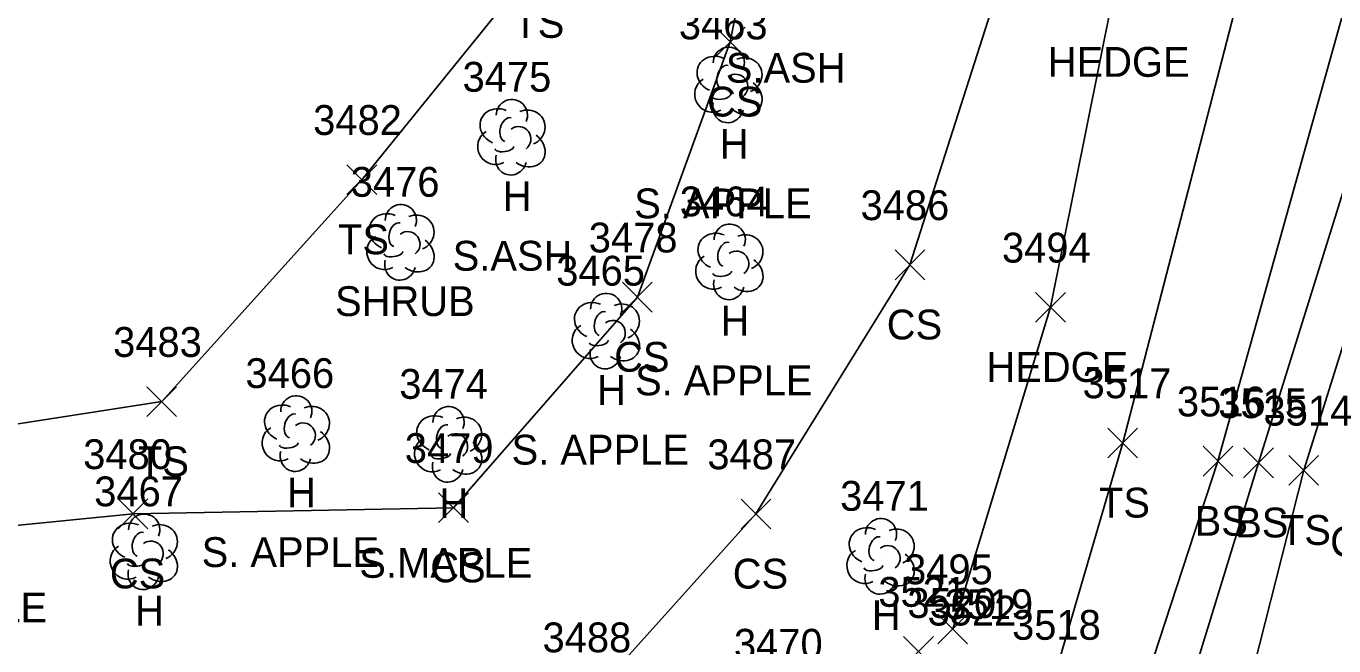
# Model space of a CAD drawing. Extents: x 1462089 to 1464015, y 730534 to 736144.
# Drawn here: x 1462800.7 to 1462888.4, y 732482.1 to 732523.6 of the extents above; entities that cross this region are included whole.
import ezdxf

# ---------------------------------------------------------------- set-up
doc = ezdxf.new("R2010")
doc.units = 0
for name, color, linetype in [('L_A', 7, 'Continuous'), ('L_C', 7, 'Continuous'), ('L_I', 7, 'Continuous'), ('L_TIC', 7, 'Continuous'), ('LAHR', 7, 'Continuous'), ('LELB', 7, 'Continuous'), ('LSH', 7, 'Continuous'), ('LTD', 7, 'Continuous'), ('R_A', 7, 'Continuous')]:
    doc.layers.add(name, color=color, linetype=linetype)

msp = doc.modelspace()

# ---------------------------------------------------------------- linework, layer by layer
at = {"layer": 'L_TIC'}
for points in [[(1462846.954, 732521.576), (1462848.954, 732523.576)], [(1462848.954, 732521.576), (1462846.954, 732523.576)], [(1462822.243, 732512.34), (1462824.243, 732514.34)], [(1462824.243, 732512.34), (1462822.243, 732514.34)], [(1462859.006, 732506.628), (1462861.006, 732508.628)], [(1462861.006, 732506.628), (1462859.006, 732508.628)], [(1462840.725, 732504.46), (1462842.725, 732506.46)], [(1462842.725, 732504.46), (1462840.725, 732506.46)], [(1462868.432, 732503.782), (1462870.432, 732505.782)], [(1462870.432, 732503.782), (1462868.432, 732505.782)], [(1462808.829, 732497.456), (1462810.829, 732499.456)], [(1462810.829, 732497.456), (1462808.829, 732499.456)], [(1462873.272, 732494.685), (1462875.272, 732496.685)], [(1462875.272, 732494.685), (1462873.272, 732496.685)], [(1462879.654, 732493.464), (1462881.654, 732495.464)], [(1462881.654, 732493.464), (1462879.654, 732495.464)], [(1462882.37, 732493.351), (1462884.37, 732495.351)], [(1462884.37, 732493.351), (1462882.37, 732495.351)], [(1462885.404, 732492.851), (1462887.404, 732494.851)], [(1462887.404, 732492.851), (1462885.404, 732494.851)], [(1462806.909, 732489.932), (1462808.909, 732491.932)], [(1462808.909, 732489.932), (1462806.909, 732491.932)], [(1462828.396, 732490.341), (1462830.396, 732492.341)], [(1462830.396, 732490.341), (1462828.396, 732492.341)], [(1462848.679, 732489.923), (1462850.679, 732491.923)], [(1462850.679, 732489.923), (1462848.679, 732491.923)], [(1462861.868, 732482.21), (1462863.868, 732484.21)], [(1462863.868, 732482.21), (1462861.868, 732484.21)], [(1462859.574, 732480.7), (1462861.574, 732482.7)], [(1462861.574, 732480.7), (1462859.574, 732482.7)]]:
    msp.add_lwpolyline(points, dxfattribs=at)
at = {"layer": 'LAHR'}
msp.add_lwpolyline([(1462873.474, 732559.521), (1462875.615, 732540.889), (1462873.545, 732525.238), (1462869.432, 732504.782), (1462862.868, 732483.21)], dxfattribs=at)
at = {"layer": 'LELB'}
for points in [[(1462929.374, 732765.217), (1462924.525, 732754.943), (1462914.855, 732728.908), (1462909.149, 732710.656), (1462894.313, 732671.589), (1462879.192, 732633.102), (1462871.406, 732624.991), (1462862.28, 732600.593), (1462856.736, 732586.456), (1462855.853, 732579.524), (1462844.581, 732549.889), (1462835.001, 732527.851), (1462823.243, 732513.34), (1462809.829, 732498.456), (1462790.982, 732495.536), (1462771.847, 732493.044)], [(1462964.589, 732738.298), (1462945.297, 732683.439), (1462934.628, 732648.301), (1462922.94, 732604.455), (1462912.479, 732576.375), (1462900.293, 732538.088), (1462886.404, 732493.851), (1462878.638, 732463.219), (1462873.796, 732453.349), (1462865.224, 732445.194), (1462860.68, 732448.816), (1462854.34, 732445.391), (1462847.656, 732439.084), (1462833.142, 732433.314), (1462807.403, 732439.302), (1462761.489, 732450.408), (1462717.117, 732462.765), (1462672.88, 732476.46), (1462638.847, 732488.064), (1462628.323, 732495.04), (1462620.973, 732510.302), (1462619.534, 732525.266)], [(1462962.051, 732738.86), (1462942.093, 732684.704), (1462930.349, 732649.849), (1462918.779, 732606.158), (1462910.515, 732577.075), (1462897.313, 732539.083), (1462883.37, 732494.351), (1462874.745, 732466.267), (1462864.696, 732450.437), (1462861.441, 732452.26), (1462854.05, 732449.477), (1462845.281, 732441.914), (1462832.711, 732439.481), (1462809.105, 732444.312), (1462762.719, 732454.921), (1462717.924, 732465.494), (1462675.121, 732482.37), (1462640.103, 732492.478), (1462631.962, 732496.427), (1462623.343, 732510.569), (1462622.33, 732524.867)], [(1462927.995, 732703.95), (1462913.72, 732663.308), (1462904.762, 732626.067), (1462895.224, 732616.018), (1462886.603, 732592.504), (1462880.252, 732582.304), (1462873.474, 732559.521), (1462870.274, 732539.778), (1462860.006, 732507.628), (1462849.679, 732490.923), (1462838.625, 732478.648), (1462828.599, 732476.843), (1462806.124, 732475.966), (1462790.408, 732465.788), (1462774.938, 732470.333)], [(1462938.529, 732701.154), (1462919.188, 732660.623), (1462907.452, 732626.729), (1462903.606, 732613.145), (1462893.414, 732589.656), (1462888.63, 732580.093), (1462887.401, 732563.484), (1462883.927, 732556.012), (1462884.623, 732537.604), (1462884.984, 732537.065), (1462874.272, 732495.685), (1462869.543, 732479.489), (1462861.11, 732472.141), (1462852.972, 732461.034), (1462844.109, 732457.291), (1462829.112, 732453.466), (1462814.255, 732453.647), (1462796.448, 732454.698), (1462777.989, 732457.609)], [(1462856.736, 732586.456), (1462860.954, 732575.011), (1462852.699, 732546.52), (1462847.954, 732522.576), (1462841.725, 732505.46), (1462829.396, 732491.341), (1462807.909, 732490.932), (1462787.434, 732488.908), (1462771.384, 732484.666)], [(1462902.561, 732573.655), (1462893.764, 732541.415), (1462880.654, 732494.464), (1462872.026, 732468.089), (1462861.933, 732453.56), (1462852.599, 732451.436), (1462843.02, 732445.444), (1462833.138, 732442.749), (1462809.156, 732447.34), (1462778.483, 732453.334)]]:
    msp.add_lwpolyline(points, dxfattribs=at)
at = {"layer": 'LSH'}
msp.add_line((1462825.822, 732509.194), (1462825.822, 732509.194), dxfattribs=at)
msp.add_line((1462825.822, 732509.194), (1462825.822, 732509.194), dxfattribs=at)
msp.add_arc((1462825.869, 732510.628), 1.047, 335.52715, 180.95627, dxfattribs=at)
for centre, major_axis, ratio, start_param, end_param in [((1462825.03, 732509.86), (1.21, -0.512), 0.895232, 1.570796, 4.712389), ((1462826.863, 732509.777), (-1.141, -0.483), 0.949671, 1.570796, 4.712389), ((1462825.613, 732509.652), (-0.208, -0.792), 0.645439, 3.141593, 6.283185), ((1462824.739, 732508.485), (0.584, -1.042), 0.959034, 3.141593, 6.283185), ((1462826.322, 732509.027), (-0.5, 0.667), 0.989748, 3.141593, 6.283185), ((1462825.364, 732508.444), (-0.625, -0.083), 0.423636, 0, 3.141593), ((1462826.822, 732508.361), (-1.09, 0.792), 0.841452, 1.570796, 4.712389), ((1462825.822, 732507.694), (0.265, 1.061), 0.942809, 1.570796, 4.712389)]:
    msp.add_ellipse(centre, major_axis=major_axis, ratio=ratio, start_param=start_param, end_param=end_param, dxfattribs=at)
at = {"layer": 'LTD'}
for p, q in [((1462847.812, 732519.749), (1462847.812, 732519.749)), ((1462847.812, 732519.749), (1462847.812, 732519.749)), ((1462833.262, 732516.238), (1462833.262, 732516.238)), ((1462833.262, 732516.238), (1462833.262, 732516.238)), ((1462847.872, 732507.882), (1462847.872, 732507.882)), ((1462847.872, 732507.882), (1462847.872, 732507.882)), ((1462839.59, 732503.236), (1462839.59, 732503.236)), ((1462839.59, 732503.236), (1462839.59, 732503.236)), ((1462818.807, 732496.367), (1462818.807, 732496.367)), ((1462818.807, 732496.367), (1462818.807, 732496.367)), ((1462829.018, 732495.645), (1462829.018, 732495.645)), ((1462829.018, 732495.645), (1462829.018, 732495.645)), ((1462808.609, 732488.438), (1462808.609, 732488.438)), ((1462808.609, 732488.438), (1462808.609, 732488.438)), ((1462858.016, 732488.14), (1462858.016, 732488.14)), ((1462858.016, 732488.14), (1462858.016, 732488.14))]:
    msp.add_line(p, q, dxfattribs=at)
for centre in [(1462847.858, 732521.183), (1462833.309, 732517.672), (1462847.919, 732509.316), (1462839.637, 732504.67), (1462818.854, 732497.8), (1462829.064, 732497.079), (1462808.656, 732489.872), (1462858.062, 732489.574)]:
    msp.add_arc(centre, 1.047, 335.52715, 180.95627, dxfattribs=at)
for centre, major_axis, ratio, start_param, end_param in [((1462847.02, 732520.415), (1.21, -0.512), 0.895232, 1.570796, 4.712389), ((1462848.853, 732520.332), (-1.141, -0.483), 0.949671, 1.570796, 4.712389), ((1462847.603, 732520.207), (-0.208, -0.792), 0.645439, 3.141593, 6.283185), ((1462846.728, 732519.04), (0.584, -1.042), 0.959034, 3.141593, 6.283185), ((1462848.312, 732519.582), (-0.5, 0.667), 0.989748, 3.141593, 6.283185), ((1462847.353, 732518.999), (-0.625, -0.083), 0.423636, 0, 3.141593), ((1462848.812, 732518.915), (-1.09, 0.792), 0.841452, 1.570796, 4.712389), ((1462832.471, 732516.904), (1.21, -0.512), 0.895232, 1.570796, 4.712389), ((1462834.304, 732516.821), (-1.141, -0.483), 0.949671, 1.570796, 4.712389), ((1462847.812, 732518.249), (0.265, 1.061), 0.942809, 1.570796, 4.712389), ((1462833.054, 732516.696), (-0.208, -0.792), 0.645439, 3.141593, 6.283185), ((1462832.179, 732515.529), (0.584, -1.042), 0.959034, 3.141593, 6.283185), ((1462833.762, 732516.071), (-0.5, 0.667), 0.989748, 3.141593, 6.283185), ((1462832.804, 732515.487), (-0.625, -0.083), 0.423636, 0, 3.141593), ((1462834.262, 732515.404), (-1.09, 0.792), 0.841452, 1.570796, 4.712389), ((1462833.263, 732514.738), (0.265, 1.061), 0.942809, 1.570796, 4.712389), ((1462847.081, 732508.548), (1.21, -0.512), 0.895232, 1.570796, 4.712389), ((1462848.914, 732508.465), (-1.141, -0.483), 0.949671, 1.570796, 4.712389), ((1462847.664, 732508.34), (-0.208, -0.792), 0.645439, 3.141593, 6.283185), ((1462848.372, 732507.715), (-0.5, 0.667), 0.989748, 3.141593, 6.283185), ((1462846.789, 732507.173), (0.584, -1.042), 0.959034, 3.141593, 6.283185), ((1462848.872, 732507.049), (-1.09, 0.792), 0.841452, 1.570796, 4.712389), ((1462847.414, 732507.132), (-0.625, -0.083), 0.423636, 0, 3.141593), ((1462847.873, 732506.382), (0.265, 1.061), 0.942809, 1.570796, 4.712389), ((1462838.798, 732503.903), (1.21, -0.512), 0.895232, 1.570796, 4.712389), ((1462840.632, 732503.82), (-1.141, -0.483), 0.949671, 1.570796, 4.712389), ((1462839.382, 732503.694), (-0.208, -0.792), 0.645439, 3.141593, 6.283185), ((1462838.507, 732502.528), (0.584, -1.042), 0.959034, 3.141593, 6.283185), ((1462840.09, 732503.07), (-0.5, 0.667), 0.989748, 3.141593, 6.283185), ((1462840.59, 732502.403), (-1.09, 0.792), 0.841452, 1.570796, 4.712389), ((1462839.132, 732502.486), (-0.625, -0.083), 0.423636, 0, 3.141593), ((1462839.59, 732501.736), (0.265, 1.061), 0.942809, 1.570796, 4.712389), ((1462818.016, 732497.033), (1.21, -0.512), 0.895232, 1.570796, 4.712389), ((1462819.849, 732496.95), (-1.141, -0.483), 0.949671, 1.570796, 4.712389), ((1462818.599, 732496.825), (-0.208, -0.792), 0.645439, 3.141593, 6.283185), ((1462819.307, 732496.2), (-0.5, 0.667), 0.989748, 3.141593, 6.283185), ((1462828.226, 732496.311), (1.21, -0.512), 0.895232, 1.570796, 4.712389), ((1462830.059, 732496.228), (-1.141, -0.483), 0.949671, 1.570796, 4.712389), ((1462817.724, 732495.658), (0.584, -1.042), 0.959034, 3.141593, 6.283185), ((1462819.807, 732495.533), (-1.09, 0.792), 0.841452, 1.570796, 4.712389), ((1462828.809, 732496.103), (-0.208, -0.792), 0.645439, 3.141593, 6.283185), ((1462829.518, 732495.478), (-0.5, 0.667), 0.989748, 3.141593, 6.283185), ((1462818.349, 732495.616), (-0.625, -0.083), 0.423636, 0, 3.141593), ((1462827.934, 732494.936), (0.584, -1.042), 0.959034, 3.141593, 6.283185), ((1462830.018, 732494.812), (-1.09, 0.792), 0.841452, 1.570796, 4.712389), ((1462818.808, 732494.867), (0.265, 1.061), 0.942809, 1.570796, 4.712389), ((1462828.559, 732494.895), (-0.625, -0.083), 0.423636, 0, 3.141593), ((1462829.018, 732494.145), (0.265, 1.061), 0.942809, 1.570796, 4.712389), ((1462807.817, 732489.105), (1.21, -0.512), 0.895232, 1.570796, 4.712389), ((1462809.651, 732489.022), (-1.141, -0.483), 0.949671, 1.570796, 4.712389), ((1462857.224, 732488.807), (1.21, -0.512), 0.895232, 1.570796, 4.712389), ((1462859.057, 732488.724), (-1.141, -0.483), 0.949671, 1.570796, 4.712389), ((1462808.401, 732488.896), (-0.208, -0.792), 0.645439, 3.141593, 6.283185), ((1462809.109, 732488.272), (-0.5, 0.667), 0.989748, 3.141593, 6.283185), ((1462857.807, 732488.598), (-0.208, -0.792), 0.645439, 3.141593, 6.283185), ((1462807.526, 732487.73), (0.584, -1.042), 0.959034, 3.141593, 6.283185), ((1462809.609, 732487.605), (-1.09, 0.792), 0.841452, 1.570796, 4.712389), ((1462856.932, 732487.432), (0.584, -1.042), 0.959034, 3.141593, 6.283185), ((1462858.516, 732487.973), (-0.5, 0.667), 0.989748, 3.141593, 6.283185), ((1462808.151, 732487.688), (-0.625, -0.083), 0.423636, 0, 3.141593), ((1462857.557, 732487.39), (-0.625, -0.083), 0.423636, 0, 3.141593), ((1462859.016, 732487.307), (-1.09, 0.792), 0.841452, 1.570796, 4.712389), ((1462808.609, 732486.938), (0.265, 1.061), 0.942809, 1.570796, 4.712389), ((1462858.016, 732486.64), (0.265, 1.061), 0.942809, 1.570796, 4.712389)]:
    msp.add_ellipse(centre, major_axis=major_axis, ratio=ratio, start_param=start_param, end_param=end_param, dxfattribs=at)

# ---------------------------------------------------------------- texts
at = {"layer": 'L_A'}
for s, p in [('TS', (1462833.411, 732522.851)), ('HEDGE', (1462869.246, 732520.238)), ('CS', (1462846.395, 732517.576)), ('H', (1462847.245, 732514.749)), ('H', (1462832.695, 732511.238)), ('TS', (1462821.653, 732508.34)), ('SHRUB', (1462821.452, 732504.194)), ('H', (1462847.305, 732502.882)), ('CS', (1462858.447, 732502.628)), ('CS', (1462840.166, 732500.46)), ('HEDGE', (1462865.133, 732499.782)), ('H', (1462839.023, 732498.236)), ('TS', (1462808.238, 732493.456)), ('H', (1462818.24, 732491.367)), ('TS', (1462872.682, 732490.685)), ('H', (1462828.451, 732490.645)), ('BS', (1462879.095, 732489.464)), ('BS', (1462881.811, 732489.351)), ('TS', (1462884.813, 732488.851)), ('CS', (1462827.837, 732486.341)), ('CS', (1462806.35, 732485.932)), ('CS', (1462848.12, 732485.923)), ('H', (1462808.042, 732483.438)), ('H', (1462857.449, 732483.14))]:
    msp.add_text(s, height=2, dxfattribs=at).set_placement(p)
at = {"layer": 'L_C'}
for s, p in [('S.ASH', (1462847.655, 732519.843)), ('S. APPLE', (1462841.513, 732510.749)), ('S.ASH', (1462829.341, 732507.238)), ('S. APPLE', (1462841.573, 732498.882)), ('S. APPLE', (1462833.291, 732494.236)), ('S. APPLE', (1462812.508, 732487.367)), ('S.MAPLE', (1462823.081, 732486.645)), ('S. APPLE', (1462790.255, 732483.655))]:
    msp.add_text(s, height=2, dxfattribs=at).set_placement(p)
at = {"layer": 'L_I'}
for s, p in [('3463', (1462844.505, 732522.749)), ('3475', (1462830.003, 732519.238)), ('3482', (1462819.984, 732516.34)), ('3476', (1462822.507, 732512.194)), ('3464', (1462844.565, 732510.882)), ('3486', (1462856.691, 732510.628)), ('3478', (1462838.466, 732508.46)), ('3494', (1462866.172, 732507.782)), ('3465', (1462836.283, 732506.236)), ('3483', (1462806.569, 732501.456)), ('3466', (1462815.445, 732499.367)), ('3474', (1462825.758, 732498.645)), ('3517', (1462871.58, 732498.685)), ('3516', (1462877.906, 732497.464)), ('3515', (1462880.677, 732497.351)), ('3514', (1462883.711, 732496.851)), ('3479', (1462826.129, 732494.341)), ('3480', (1462804.563, 732493.932)), ('3487', (1462846.419, 732493.923)), ('3467', (1462805.302, 732491.438)), ('3471', (1462855.323, 732491.14)), ('3495', (1462859.608, 732486.21)), ('3521', (1462857.882, 732484.7)), ('3520', (1462859.83, 732483.952)), ('3520', (1462859.83, 732483.952)), ('3519', (1462862.315, 732483.874)), ('3519', (1462862.315, 732483.874)), ('3522', (1462861.183, 732483.443)), ('3518', (1462866.85, 732482.489)), ('3488', (1462835.365, 732481.648)), ('3470', (1462848.201, 732481.219))]:
    msp.add_text(s, height=2, dxfattribs=at).set_placement(p)
at = {"layer": 'R_A'}
msp.add_text('CURBC', height=2, dxfattribs=at).set_placement((1462888.18, 732488.075))

doc.saveas('drawing.dxf')
